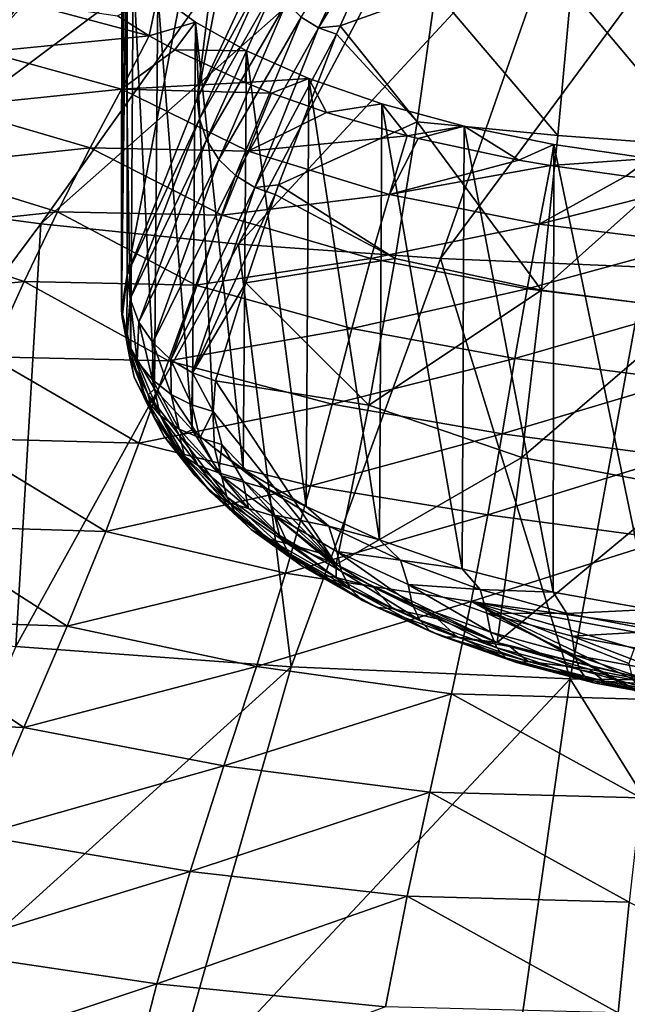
# Model space of a CAD drawing. Header units: metres. Extents: x -106 to 264, y -111 to 81.
# Tile 369 of 549: x 192 to 198, y 12 to 21. Entities that reach past the tile are written whole.
import ezdxf

# ---------------------------------------------------------------- set-up
doc = ezdxf.new("R2010")
doc.units = ezdxf.units.M
doc.layers.add('solid_20422013', color=7, linetype='CONTINUOUS')

msp = doc.modelspace()

# ---------------------------------------------------------------- linework, layer by layer
at = {"layer": 'solid_20422013'}
for points in [[(194.413651, 25.306219, 130.608932), (193.15213, 18.757366, 139.19632), (193.15213, 22.602554, 140.461136)], [(193.815292, 20.421921, 134.097275), (193.15213, 18.757366, 139.19632), (194.413651, 25.306219, 130.608932)], [(193.815292, 20.421921, 134.097275), (194.413651, 25.306219, 130.608932), (194.410599, 23.492544, 130.038406)], [(194.444473, 21.781708, 129.187225), (193.815292, 20.421921, 134.097275), (194.410599, 23.492544, 130.038406)], [(192.350571, 23.034412, 220.822021), (191.220001, 23.273407, 220.158188), (187.107803, 20.117807, 225.999298)], [(192.350571, 23.034412, 220.822021), (187.107803, 20.117807, 225.999298), (188.776306, 19.775019, 226.951431)], [(193.537445, 22.829126, 221.392227), (192.350571, 23.034412, 220.822021), (188.776306, 19.775019, 226.951431)], [(193.537445, 22.829126, 221.392227), (188.776306, 19.775019, 226.951431), (190.523727, 19.480785, 227.768692)], [(194.771912, 22.659065, 221.864594), (193.537445, 22.829126, 221.392227), (190.523727, 19.480785, 227.768692)], [(194.771912, 22.659065, 221.864594), (190.523727, 19.480785, 227.768692), (192.337769, 19.237175, 228.445358)], [(196.044876, 22.525478, 222.235641), (194.771912, 22.659065, 221.864594), (192.337769, 19.237175, 228.445358)], [(193.15213, 22.602554, 140.461136), (193.15213, 18.757366, 139.19632), (193.101044, 18.4198, 140.103088)], [(193.101624, 22.417938, 141.133881), (193.15213, 22.602554, 140.461136), (193.101044, 18.4198, 140.103088)], [(196.044876, 22.525478, 222.235641), (192.337769, 19.237175, 228.445358), (194.205688, 19.0459, 228.976639)], [(197.346954, 22.42935, 222.502655), (196.044876, 22.525478, 222.235641), (194.205688, 19.0459, 228.976639)], [(193.121826, 22.232924, 141.808075), (193.101624, 22.417938, 141.133881), (193.101044, 18.4198, 140.103088)], [(197.346954, 22.42935, 222.502655), (194.205688, 19.0459, 228.976639), (196.114334, 18.908306, 229.35881)], [(194.961044, 21.090193, 128.784073), (194.799179, 21.191084, 128.792374), (195.575195, 22.403002, 123.614967)], [(194.961044, 21.090193, 128.784073), (195.575195, 22.403002, 123.614967), (195.730606, 22.349518, 123.620186)], [(198.668579, 22.371389, 222.663651), (197.346954, 22.42935, 222.502655), (196.114334, 18.908306, 229.35881)], [(198.668579, 22.371389, 222.663651), (196.114334, 18.908306, 229.35881), (198.050308, 18.825361, 229.589203)], [(195.165222, 21.109436, 128.492798), (194.961044, 21.090193, 128.784073), (195.730606, 22.349518, 123.620186)], [(196.066254, 21.434416, 126.726891), (195.165222, 21.109436, 128.492798), (195.730606, 22.349518, 123.620186)], [(193.121826, 22.232924, 141.808075), (193.101044, 18.4198, 140.103088), (193.186737, 18.058517, 141.005829)], [(193.121826, 22.232924, 141.808075), (193.186737, 18.058517, 141.005829), (193.210464, 21.659298, 142.33667)], [(194.496307, 21.670671, 128.882019), (193.815292, 20.421921, 134.097275), (194.444473, 21.781708, 129.187225)], [(193.186737, 18.058517, 141.005829), (193.410782, 17.675386, 141.887085), (193.210464, 21.659298, 142.33667)], [(193.442551, 21.406404, 143.219131), (193.210464, 21.659298, 142.33667), (193.410782, 17.675386, 141.887085)], [(193.835999, 20.228722, 134.041824), (193.815292, 20.421921, 134.097275), (194.496307, 21.670671, 128.882019)], [(193.835999, 20.228722, 134.041824), (194.496307, 21.670671, 128.882019), (194.557175, 21.493084, 128.843307)], [(192.145157, 21.339752, 144.705093), (191.822327, 20.86442, 146.7677), (190.818802, 21.551699, 145.180923)], [(193.904404, 20.030479, 133.989807), (193.835999, 20.228722, 134.041824), (194.557175, 21.493084, 128.843307)], [(193.904404, 20.030479, 133.989807), (194.557175, 21.493084, 128.843307), (194.660416, 21.328583, 128.812485)], [(195.892853, 20.202665, 130.962936), (195.165222, 21.109436, 128.492798), (196.066254, 21.434416, 126.726891)], [(195.892853, 20.202665, 130.962936), (196.066254, 21.434416, 126.726891), (197.223099, 20.071564, 130.74617)], [(196.066254, 21.434416, 126.726891), (197.350082, 21.453524, 125.954178), (197.223099, 20.071564, 130.74617)], [(197.223099, 20.071564, 130.74617), (197.350082, 21.453524, 125.954178), (198.591614, 19.970163, 130.687546)], [(197.350082, 21.453524, 125.954178), (198.657623, 21.425463, 125.630348), (198.591614, 19.970163, 130.687546)], [(193.36145, 21.015162, 144.952759), (191.822327, 20.86442, 146.7677), (192.145157, 21.339752, 144.705093)], [(193.062683, 21.202719, 144.432892), (193.36145, 21.015162, 144.952759), (192.145157, 21.339752, 144.705093)], [(193.442551, 21.406404, 143.219131), (193.36145, 21.015162, 144.952759), (193.062683, 21.202719, 144.432892)], [(193.800293, 21.143993, 144.061066), (193.36145, 21.015162, 144.952759), (193.442551, 21.406404, 143.219131)], [(193.442551, 21.406404, 143.219131), (193.410782, 17.675386, 141.887085), (193.76889, 17.289351, 142.724564)], [(193.800293, 21.143993, 144.061066), (193.442551, 21.406404, 143.219131), (193.76889, 17.289351, 142.724564)], [(194.020569, 19.846588, 133.947189), (193.904404, 20.030479, 133.989807), (194.660416, 21.328583, 128.812485)], [(194.020569, 19.846588, 133.947189), (194.660416, 21.328583, 128.812485), (194.799179, 21.191084, 128.792374)], [(193.800293, 21.143993, 144.061066), (193.602509, 20.88249, 145.306076), (193.36145, 21.015162, 144.952759)], [(194.279724, 20.874092, 144.845764), (193.602509, 20.88249, 145.306076), (193.800293, 21.143993, 144.061066)], [(193.800293, 21.143993, 144.061066), (193.76889, 17.289351, 142.724564), (193.977234, 17.114634, 143.091629)], [(193.800293, 21.143993, 144.061066), (193.977234, 17.114634, 143.091629), (194.249756, 16.915442, 143.49646)], [(194.279724, 20.874092, 144.845764), (193.800293, 21.143993, 144.061066), (194.249756, 16.915442, 143.49646)], [(194.176773, 19.692562, 133.917801), (194.020569, 19.846588, 133.947189), (194.799179, 21.191084, 128.792374)], [(194.176773, 19.692562, 133.917801), (194.799179, 21.191084, 128.792374), (194.961044, 21.090193, 128.784073)], [(194.359055, 19.579157, 133.903366), (194.176773, 19.692562, 133.917801), (194.961044, 21.090193, 128.784073)], [(194.359055, 19.579157, 133.903366), (194.961044, 21.090193, 128.784073), (195.132797, 21.031235, 128.778976)], [(195.165222, 21.109436, 128.492798), (195.132797, 21.031235, 128.778976), (194.961044, 21.090193, 128.784073)], [(195.892853, 20.202665, 130.962936), (195.132797, 21.031235, 128.778976), (195.165222, 21.109436, 128.492798)], [(193.36145, 21.015162, 144.952759), (193.098862, 20.510263, 147.119064), (191.822327, 20.86442, 146.7677)], [(193.602509, 20.88249, 145.306076), (193.098862, 20.510263, 147.119064), (193.36145, 21.015162, 144.952759)], [(194.359055, 19.579157, 133.903366), (195.132797, 21.031235, 128.778976), (194.584366, 19.604765, 133.607483)], [(195.892853, 20.202665, 130.962936), (194.584366, 19.604765, 133.607483), (195.132797, 21.031235, 128.778976)], [(193.098862, 20.510263, 147.119064), (191.478516, 20.343908, 148.839767), (191.822327, 20.86442, 146.7677)], [(194.267578, 20.573105, 146.095932), (193.098862, 20.510263, 147.119064), (193.602509, 20.88249, 145.306076)], [(194.279724, 20.874092, 144.845764), (194.267578, 20.573105, 146.095932), (193.602509, 20.88249, 145.306076)], [(194.279724, 20.874092, 144.845764), (194.249756, 16.915442, 143.49646), (194.843613, 16.56435, 144.192825)], [(194.871277, 20.612459, 145.556946), (194.267578, 20.573105, 146.095932), (194.279724, 20.874092, 144.845764)], [(194.871277, 20.612459, 145.556946), (194.279724, 20.874092, 144.845764), (194.843613, 16.56435, 144.192825)], [(194.871277, 20.612459, 145.556946), (194.518585, 20.473305, 146.341736), (194.267578, 20.573105, 146.095932)], [(194.871277, 20.612459, 145.556946), (195.037643, 20.290789, 146.780518), (194.518585, 20.473305, 146.341736)], [(194.871277, 20.612459, 145.556946), (194.843613, 16.56435, 144.192825), (195.537552, 16.248201, 144.802368)], [(195.560944, 20.371603, 146.179474), (195.037643, 20.290789, 146.780518), (194.871277, 20.612459, 145.556946)], [(195.560944, 20.371603, 146.179474), (194.871277, 20.612459, 145.556946), (195.537552, 16.248201, 144.802368)], [(193.098862, 20.510263, 147.119064), (192.803528, 19.956608, 149.305313), (191.478516, 20.343908, 148.839767)], [(194.295639, 19.923645, 148.586594), (192.803528, 19.956608, 149.305313), (193.098862, 20.510263, 147.119064)], [(194.267578, 20.573105, 146.095932), (194.518585, 20.473305, 146.341736), (193.098862, 20.510263, 147.119064)], [(194.518585, 20.473305, 146.341736), (194.295639, 19.923645, 148.586594), (193.098862, 20.510263, 147.119064)], [(193.15213, 18.757366, 139.19632), (193.815292, 20.421921, 134.097275), (193.835999, 20.228722, 134.041824)], [(195.037643, 20.290789, 146.780518), (194.295639, 19.923645, 148.586594), (194.518585, 20.473305, 146.341736)], [(192.803528, 19.956608, 149.305313), (191.119431, 19.776535, 150.926331), (191.478516, 20.343908, 148.839767)], [(195.560944, 20.371603, 146.179474), (195.798737, 20.070181, 147.295944), (195.037643, 20.290789, 146.780518)], [(195.560944, 20.371603, 146.179474), (195.537552, 16.248201, 144.802368), (196.319656, 15.974734, 145.316437)], [(196.337204, 20.159573, 146.704575), (195.798737, 20.070181, 147.295944), (195.560944, 20.371603, 146.179474)], [(196.337204, 20.159573, 146.704575), (195.560944, 20.371603, 146.179474), (196.319656, 15.974734, 145.316437)], [(193.180603, 18.5285, 139.118042), (193.15213, 18.757366, 139.19632), (193.835999, 20.228722, 134.041824)], [(193.180603, 18.5285, 139.118042), (193.835999, 20.228722, 134.041824), (193.904404, 20.030479, 133.989807)], [(195.798737, 20.070181, 147.295944), (194.295639, 19.923645, 148.586594), (195.037643, 20.290789, 146.780518)], [(195.685181, 18.907434, 134.960403), (194.584366, 19.604765, 133.607483), (195.892853, 20.202665, 130.962936)], [(195.685181, 18.907434, 134.960403), (195.892853, 20.202665, 130.962936), (197.069611, 18.608656, 135.243607)], [(196.337204, 20.159573, 146.704575), (195.90419, 20.04343, 147.357498), (195.798737, 20.070181, 147.295944)], [(195.892853, 20.202665, 130.962936), (197.223099, 20.071564, 130.74617), (197.069611, 18.608656, 135.243607)], [(196.337204, 20.159573, 146.704575), (196.853104, 19.839863, 147.819168), (195.90419, 20.04343, 147.357498)], [(196.337204, 20.159573, 146.704575), (196.319656, 15.974734, 145.316437), (197.179504, 15.752847, 145.728409)], [(197.186783, 19.985775, 147.124191), (196.853104, 19.839863, 147.819168), (196.337204, 20.159573, 146.704575)], [(197.186783, 19.985775, 147.124191), (196.337204, 20.159573, 146.704575), (197.179504, 15.752847, 145.728409)], [(193.264587, 18.30698, 139.048401), (193.180603, 18.5285, 139.118042), (193.904404, 20.030479, 133.989807)], [(193.264587, 18.30698, 139.048401), (193.904404, 20.030479, 133.989807), (194.020569, 19.846588, 133.947189)], [(195.798737, 20.070181, 147.295944), (195.631485, 19.515207, 149.498123), (194.295639, 19.923645, 148.586594)], [(195.90419, 20.04343, 147.357498), (195.631485, 19.515207, 149.498123), (195.798737, 20.070181, 147.295944)], [(196.853104, 19.839863, 147.819168), (195.631485, 19.515207, 149.498123), (195.90419, 20.04343, 147.357498)], [(197.069611, 18.608656, 135.243607), (197.223099, 20.071564, 130.74617), (198.591614, 19.970163, 130.687546)], [(192.803528, 19.956608, 149.305313), (192.496048, 19.351349, 151.50853), (191.119431, 19.776535, 150.926331)], [(194.051437, 19.318829, 150.859192), (192.496048, 19.351349, 151.50853), (192.803528, 19.956608, 149.305313)], [(194.295639, 19.923645, 148.586594), (194.051437, 19.318829, 150.859192), (192.803528, 19.956608, 149.305313)], [(197.186783, 19.985775, 147.124191), (197.152893, 19.788265, 147.934616), (196.853104, 19.839863, 147.819168)], [(197.069611, 18.608656, 135.243607), (198.591614, 19.970163, 130.687546), (198.512085, 18.423794, 135.424942)], [(198.09256, 19.855846, 147.429535), (197.152893, 19.788265, 147.934616), (197.186783, 19.985775, 147.124191)], [(197.186783, 19.985775, 147.124191), (197.179504, 15.752847, 145.728409), (198.094421, 15.589259, 146.026672)], [(198.09256, 19.855846, 147.429535), (197.186783, 19.985775, 147.124191), (198.094421, 15.589259, 146.026672)], [(193.39505, 18.113251, 138.993713), (193.264587, 18.30698, 139.048401), (194.020569, 19.846588, 133.947189)], [(193.39505, 18.113251, 138.993713), (194.020569, 19.846588, 133.947189), (194.176773, 19.692562, 133.917801)], [(195.631485, 19.515207, 149.498123), (194.051437, 19.318829, 150.859192), (194.295639, 19.923645, 148.586594)], [(196.853104, 19.839863, 147.819168), (197.152893, 19.788265, 147.934616), (195.631485, 19.515207, 149.498123)], [(198.09256, 19.855846, 147.429535), (197.865524, 19.688107, 148.157059), (197.152893, 19.788265, 147.934616)], [(198.09256, 19.855846, 147.429535), (198.559647, 19.61968, 148.307358), (197.865524, 19.688107, 148.157059)], [(192.496048, 19.351349, 151.50853), (190.750702, 19.16062, 153.032501), (191.119431, 19.776535, 150.926331)], [(197.152893, 19.788265, 147.934616), (197.045471, 19.232328, 150.099228), (195.631485, 19.515207, 149.498123)], [(197.865524, 19.688107, 148.157059), (197.045471, 19.232328, 150.099228), (197.152893, 19.788265, 147.934616)], [(193.565353, 17.951878, 138.954849), (193.39505, 18.113251, 138.993713), (194.176773, 19.692562, 133.917801)], [(193.565353, 17.951878, 138.954849), (194.176773, 19.692562, 133.917801), (194.359055, 19.579157, 133.903366)], [(197.865524, 19.688107, 148.157059), (198.559647, 19.61968, 148.307358), (197.045471, 19.232328, 150.099228)], [(193.770096, 17.828121, 138.933121), (193.565353, 17.951878, 138.954849), (194.359055, 19.579157, 133.903366)], [(193.770096, 17.828121, 138.933121), (194.359055, 19.579157, 133.903366), (194.552338, 19.512785, 133.894592)], [(194.552338, 19.512785, 133.894592), (194.359055, 19.579157, 133.903366), (194.584366, 19.604765, 133.607483)], [(195.685181, 18.907434, 134.960403), (194.552338, 19.512785, 133.894592), (194.584366, 19.604765, 133.607483)], [(197.045471, 19.232328, 150.099228), (198.559647, 19.61968, 148.307358), (198.50798, 19.053015, 150.489014)], [(192.337769, 19.237175, 228.445358), (190.523727, 19.480785, 227.768692), (189.560303, 15.507747, 234.71814)], [(193.770096, 17.828121, 138.933121), (194.552338, 19.512785, 133.894592), (194.274841, 18.678043, 136.384644)], [(195.631485, 19.515207, 149.498123), (195.455673, 18.907507, 151.723602), (194.051437, 19.318829, 150.859192)], [(195.685181, 18.907434, 134.960403), (194.274841, 18.678043, 136.384644), (194.552338, 19.512785, 133.894592)], [(197.045471, 19.232328, 150.099228), (195.455673, 18.907507, 151.723602), (195.631485, 19.515207, 149.498123)], [(192.496048, 19.351349, 151.50853), (192.181519, 18.69256, 153.734009), (190.750702, 19.16062, 153.032501)], [(193.800949, 18.658136, 153.153168), (192.181519, 18.69256, 153.734009), (192.496048, 19.351349, 151.50853)], [(194.051437, 19.318829, 150.859192), (193.800949, 18.658136, 153.153168), (192.496048, 19.351349, 151.50853)], [(195.455673, 18.907507, 151.723602), (193.800949, 18.658136, 153.153168), (194.051437, 19.318829, 150.859192)], [(192.337769, 19.237175, 228.445358), (189.560303, 15.507747, 234.71814), (192.101944, 15.240468, 235.460526)], [(194.205688, 19.0459, 228.976639), (192.337769, 19.237175, 228.445358), (192.101944, 15.240468, 235.460526)], [(197.045471, 19.232328, 150.099228), (196.932541, 18.623243, 152.294861), (195.455673, 18.907507, 151.723602)], [(197.045471, 19.232328, 150.099228), (198.50798, 19.053015, 150.489014), (196.932541, 18.623243, 152.294861)], [(192.181519, 18.69256, 153.734009), (190.371506, 18.494719, 155.163239), (190.750702, 19.16062, 153.032501)], [(194.205688, 19.0459, 228.976639), (192.101944, 15.240468, 235.460526), (194.701965, 15.048131, 235.994766)], [(196.114334, 18.908306, 229.35881), (194.205688, 19.0459, 228.976639), (194.701965, 15.048131, 235.994766)], [(196.932541, 18.623243, 152.294861), (198.50798, 19.053015, 150.489014), (198.452454, 18.432213, 152.703094)], [(195.455673, 18.907507, 151.723602), (195.276871, 18.246479, 153.970566), (193.800949, 18.658136, 153.153168)], [(195.436325, 17.522314, 138.796158), (194.274841, 18.678043, 136.384644), (195.685181, 18.907434, 134.960403)], [(196.114334, 18.908306, 229.35881), (194.701965, 15.048131, 235.994766), (197.341156, 14.932157, 236.316895)], [(196.932541, 18.623243, 152.294861), (195.276871, 18.246479, 153.970566), (195.455673, 18.907507, 151.723602)], [(195.436325, 17.522314, 138.796158), (195.685181, 18.907434, 134.960403), (197.069611, 18.608656, 135.243607)], [(198.050308, 18.825361, 229.589203), (196.114334, 18.908306, 229.35881), (197.341156, 14.932157, 236.316895)], [(198.050308, 18.825361, 229.589203), (197.341156, 14.932157, 236.316895), (200, 14.893403, 236.424545)], [(193.105042, 18.35108, 140.003128), (193.101044, 18.4198, 140.103088), (193.15213, 18.757366, 139.19632)], [(193.105042, 18.35108, 140.003128), (193.15213, 18.757366, 139.19632), (193.151962, 18.139425, 139.918121)], [(193.151962, 18.139425, 139.918121), (193.15213, 18.757366, 139.19632), (193.180603, 18.5285, 139.118042)], [(192.181519, 18.69256, 153.734009), (191.854675, 17.97884, 155.986908), (190.371506, 18.494719, 155.163239)], [(193.543213, 17.939846, 155.473694), (191.854675, 17.97884, 155.986908), (192.181519, 18.69256, 153.734009)], [(193.800949, 18.658136, 153.153168), (193.543213, 17.939846, 155.473694), (192.181519, 18.69256, 153.734009)], [(195.276871, 18.246479, 153.970566), (193.543213, 17.939846, 155.473694), (193.800949, 18.658136, 153.153168)], [(193.9897, 17.751879, 138.929886), (193.770096, 17.828121, 138.933121), (194.274841, 18.678043, 136.384644)], [(195.436325, 17.522314, 138.796158), (193.9897, 17.751879, 138.929886), (194.274841, 18.678043, 136.384644)], [(196.932541, 18.623243, 152.294861), (196.818146, 17.962542, 154.511765), (195.276871, 18.246479, 153.970566)], [(195.436325, 17.522314, 138.796158), (197.069611, 18.608656, 135.243607), (196.883118, 17.026667, 139.554306)], [(196.932541, 18.623243, 152.294861), (198.452454, 18.432213, 152.703094), (196.818146, 17.962542, 154.511765)], [(196.883118, 17.026667, 139.554306), (197.069611, 18.608656, 135.243607), (198.512085, 18.423794, 135.424942)], [(193.151962, 18.139425, 139.918121), (193.180603, 18.5285, 139.118042), (193.249619, 17.937996, 139.835617)], [(193.249619, 17.937996, 139.835617), (193.180603, 18.5285, 139.118042), (193.264587, 18.30698, 139.048401)], [(193.171524, 17.996536, 140.825211), (193.186737, 18.058517, 141.005829), (193.101044, 18.4198, 140.103088)], [(193.171524, 17.996536, 140.825211), (193.101044, 18.4198, 140.103088), (193.105042, 18.35108, 140.003128)], [(193.105042, 18.35108, 140.003128), (193.151962, 18.139425, 139.918121), (193.220566, 17.787601, 140.726471)], [(193.171524, 17.996536, 140.825211), (193.105042, 18.35108, 140.003128), (193.220566, 17.787601, 140.726471)], [(196.818146, 17.962542, 154.511765), (198.452454, 18.432213, 152.703094), (198.396194, 17.75915, 154.93898)], [(196.883118, 17.026667, 139.554306), (198.512085, 18.423794, 135.424942), (198.415222, 16.741348, 139.967499)], [(193.249619, 17.937996, 139.835617), (193.264587, 18.30698, 139.048401), (193.3927, 17.761948, 139.761749)], [(193.3927, 17.761948, 139.761749), (193.264587, 18.30698, 139.048401), (193.39505, 18.113251, 138.993713)], [(195.276871, 18.246479, 153.970566), (195.090424, 17.530937, 156.243317), (193.543213, 17.939846, 155.473694)], [(196.818146, 17.962542, 154.511765), (195.090424, 17.530937, 156.243317), (195.276871, 18.246479, 153.970566)], [(193.151962, 18.139425, 139.918121), (193.249619, 17.937996, 139.835617), (193.320358, 17.591999, 140.624695)], [(193.220566, 17.787601, 140.726471), (193.151962, 18.139425, 139.918121), (193.320358, 17.591999, 140.624695)], [(193.3927, 17.761948, 139.761749), (193.39505, 18.113251, 138.993713), (193.569504, 17.622847, 139.701431)], [(193.569504, 17.622847, 139.701431), (193.39505, 18.113251, 138.993713), (193.565353, 17.951878, 138.954849)], [(193.26474, 17.163082, 157.82579), (191.500351, 17.209288, 158.272202), (191.854675, 17.97884, 155.986908)], [(193.543213, 17.939846, 155.473694), (193.26474, 17.163082, 157.82579), (191.854675, 17.97884, 155.986908)], [(193.353546, 17.620886, 141.619537), (193.186737, 18.058517, 141.005829), (193.171524, 17.996536, 140.825211)], [(193.171524, 17.996536, 140.825211), (193.220566, 17.787601, 140.726471), (193.403809, 17.415268, 141.507462)], [(193.353546, 17.620886, 141.619537), (193.171524, 17.996536, 140.825211), (193.403809, 17.415268, 141.507462)], [(193.353546, 17.620886, 141.619537), (193.410782, 17.675386, 141.887085), (193.186737, 18.058517, 141.005829)], [(193.249619, 17.937996, 139.835617), (193.3927, 17.761948, 139.761749), (193.465439, 17.424568, 140.527237)], [(193.320358, 17.591999, 140.624695), (193.249619, 17.937996, 139.835617), (193.465439, 17.424568, 140.527237)], [(195.090424, 17.530937, 156.243317), (193.26474, 17.163082, 157.82579), (193.543213, 17.939846, 155.473694)], [(193.764847, 17.526293, 139.657364), (193.565353, 17.951878, 138.954849), (193.770096, 17.828121, 138.933121)], [(193.569504, 17.622847, 139.701431), (193.565353, 17.951878, 138.954849), (193.764847, 17.526293, 139.657364)], [(196.818146, 17.962542, 154.511765), (196.697235, 17.249403, 156.753708), (195.090424, 17.530937, 156.243317)], [(196.818146, 17.962542, 154.511765), (198.396194, 17.75915, 154.93898), (196.697235, 17.249403, 156.753708)], [(193.220566, 17.787601, 140.726471), (193.320358, 17.591999, 140.624695), (193.503952, 17.226406, 141.386978)], [(193.403809, 17.415268, 141.507462), (193.220566, 17.787601, 140.726471), (193.503952, 17.226406, 141.386978)], [(193.764847, 17.526293, 139.657364), (193.770096, 17.828121, 138.933121), (193.965744, 17.46242, 139.651108)], [(193.965744, 17.46242, 139.651108), (193.770096, 17.828121, 138.933121), (193.9897, 17.751879, 138.929886)], [(193.3927, 17.761948, 139.761749), (193.569504, 17.622847, 139.701431), (193.643982, 17.296171, 140.440811)], [(193.465439, 17.424568, 140.527237), (193.3927, 17.761948, 139.761749), (193.643982, 17.296171, 140.440811)], [(193.965744, 17.46242, 139.651108), (193.9897, 17.751879, 138.929886), (195.129196, 16.013865, 142.550537)], [(195.129196, 16.013865, 142.550537), (193.9897, 17.751879, 138.929886), (195.436325, 17.522314, 138.796158)], [(196.697235, 17.249403, 156.753708), (198.396194, 17.75915, 154.93898), (198.335831, 17.033199, 157.200363)], [(193.647034, 17.235664, 142.374374), (193.410782, 17.675386, 141.887085), (193.353546, 17.620886, 141.619537)], [(193.353546, 17.620886, 141.619537), (193.403809, 17.415268, 141.507462), (193.697495, 17.033785, 142.249542)], [(193.647034, 17.235664, 142.374374), (193.353546, 17.620886, 141.619537), (193.697495, 17.033785, 142.249542)], [(193.647034, 17.235664, 142.374374), (193.76889, 17.289351, 142.724564), (193.410782, 17.675386, 141.887085)], [(193.569504, 17.622847, 139.701431), (193.764847, 17.526293, 139.657364), (193.840683, 17.211481, 140.370117)], [(193.643982, 17.296171, 140.440811), (193.569504, 17.622847, 139.701431), (193.840683, 17.211481, 140.370117)], [(195.090424, 17.530937, 156.243317), (194.885117, 16.760298, 158.546112), (193.26474, 17.163082, 157.82579)], [(193.320358, 17.591999, 140.624695), (193.465439, 17.424568, 140.527237), (193.648483, 17.068773, 141.266617)], [(193.503952, 17.226406, 141.386978), (193.320358, 17.591999, 140.624695), (193.648483, 17.068773, 141.266617)], [(193.840683, 17.211481, 140.370117), (193.764847, 17.526293, 139.657364), (193.965744, 17.46242, 139.651108)], [(196.697235, 17.249403, 156.753708), (194.885117, 16.760298, 158.546112), (195.090424, 17.530937, 156.243317)], [(195.129196, 16.013865, 142.550537), (195.436325, 17.522314, 138.796158), (196.883118, 17.026667, 139.554306)], [(193.403809, 17.415268, 141.507462), (193.503952, 17.226406, 141.386978), (193.796097, 16.852272, 142.111191)], [(193.697495, 17.033785, 142.249542), (193.403809, 17.415268, 141.507462), (193.796097, 16.852272, 142.111191)], [(193.465439, 17.424568, 140.527237), (193.643982, 17.296171, 140.440811), (193.825592, 16.952425, 141.154892)], [(193.648483, 17.068773, 141.266617), (193.465439, 17.424568, 140.527237), (193.825592, 16.952425, 141.154892)], [(193.840683, 17.211481, 140.370117), (193.965744, 17.46242, 139.651108), (194.047913, 17.150919, 140.356384)], [(194.047913, 17.150919, 140.356384), (193.965744, 17.46242, 139.651108), (195.129196, 16.013865, 142.550537)], [(193.643982, 17.296171, 140.440811), (193.840683, 17.211481, 140.370117), (194.020218, 16.88101, 141.058395)], [(193.825592, 16.952425, 141.154892), (193.643982, 17.296171, 140.440811), (194.020218, 16.88101, 141.058395)], [(194.046417, 16.852535, 143.079773), (193.76889, 17.289351, 142.724564), (193.647034, 17.235664, 142.374374)], [(193.647034, 17.235664, 142.374374), (193.697495, 17.033785, 142.249542), (194.095932, 16.654644, 142.942902)], [(194.046417, 16.852535, 143.079773), (193.647034, 17.235664, 142.374374), (194.095932, 16.654644, 142.942902)], [(194.046417, 16.852535, 143.079773), (193.977234, 17.114634, 143.091629), (193.76889, 17.289351, 142.724564)], [(196.697235, 17.249403, 156.753708), (196.561935, 16.4834, 159.024445), (194.885117, 16.760298, 158.546112)], [(196.697235, 17.249403, 156.753708), (198.335831, 17.033199, 157.200363), (196.561935, 16.4834, 159.024445)], [(192.950516, 16.327068, 160.214432), (191.103043, 16.383017, 160.594864), (191.500351, 17.209288, 158.272202)], [(193.26474, 17.163082, 157.82579), (192.950516, 16.327068, 160.214432), (191.500351, 17.209288, 158.272202)], [(194.885117, 16.760298, 158.546112), (192.950516, 16.327068, 160.214432), (193.26474, 17.163082, 157.82579)], [(193.503952, 17.226406, 141.386978), (193.648483, 17.068773, 141.266617), (193.937393, 16.705191, 141.968994)], [(193.796097, 16.852272, 142.111191), (193.503952, 17.226406, 141.386978), (193.937393, 16.705191, 141.968994)], [(194.020218, 16.88101, 141.058395), (193.840683, 17.211481, 140.370117), (194.047913, 17.150919, 140.356384)], [(194.020218, 16.88101, 141.058395), (194.047913, 17.150919, 140.356384), (194.246246, 16.813684, 141.057312)], [(194.246246, 16.813684, 141.057312), (194.047913, 17.150919, 140.356384), (195.129196, 16.013865, 142.550537)], [(193.648483, 17.068773, 141.266617), (193.825592, 16.952425, 141.154892), (194.109879, 16.601742, 141.83313)], [(193.937393, 16.705191, 141.968994), (193.648483, 17.068773, 141.266617), (194.109879, 16.601742, 141.83313)], [(194.470169, 16.734444, 143.765213), (194.249756, 16.915442, 143.49646), (193.977234, 17.114634, 143.091629)], [(194.470169, 16.734444, 143.765213), (193.977234, 17.114634, 143.091629), (194.046417, 16.852535, 143.079773)], [(193.697495, 17.033785, 142.249542), (193.796097, 16.852272, 142.111191), (194.191025, 16.480785, 142.787735)], [(194.095932, 16.654644, 142.942902), (193.697495, 17.033785, 142.249542), (194.191025, 16.480785, 142.787735)], [(193.825592, 16.952425, 141.154892), (194.020218, 16.88101, 141.058395), (194.298904, 16.544472, 141.712051)], [(194.109879, 16.601742, 141.83313), (193.825592, 16.952425, 141.154892), (194.298904, 16.544472, 141.712051)], [(195.129196, 16.013865, 142.550537), (196.883118, 17.026667, 139.554306), (196.651047, 15.278473, 143.784393)], [(196.561935, 16.4834, 159.024445), (198.335831, 17.033199, 157.200363), (198.266998, 16.254005, 159.49086)], [(196.651047, 15.278473, 143.784393), (196.883118, 17.026667, 139.554306), (198.415222, 16.741348, 139.967499)], [(194.298904, 16.544472, 141.712051), (194.020218, 16.88101, 141.058395), (194.246246, 16.813684, 141.057312)], [(194.470169, 16.734444, 143.765213), (194.843613, 16.56435, 144.192825), (194.249756, 16.915442, 143.49646)], [(193.796097, 16.852272, 142.111191), (193.937393, 16.705191, 141.968994), (194.32637, 16.344603, 142.624985)], [(194.191025, 16.480785, 142.787735), (193.796097, 16.852272, 142.111191), (194.32637, 16.344603, 142.624985)], [(194.046417, 16.852535, 143.079773), (194.095932, 16.654644, 142.942902), (194.592346, 16.288948, 143.578979)], [(194.544968, 16.482763, 143.727036), (194.046417, 16.852535, 143.079773), (194.592346, 16.288948, 143.578979)], [(194.470169, 16.734444, 143.765213), (194.046417, 16.852535, 143.079773), (194.544968, 16.482763, 143.727036)], [(194.553711, 16.467257, 141.72908), (194.246246, 16.813684, 141.057312), (195.129196, 16.013865, 142.550537)], [(194.298904, 16.544472, 141.712051), (194.246246, 16.813684, 141.057312), (194.553711, 16.467257, 141.72908)], [(194.885117, 16.760298, 158.546112), (194.649536, 15.934001, 160.883179), (192.950516, 16.327068, 160.214432)], [(193.937393, 16.705191, 141.968994), (194.109879, 16.601742, 141.83313), (194.490982, 16.254406, 142.466431)], [(194.32637, 16.344603, 142.624985), (193.937393, 16.705191, 141.968994), (194.490982, 16.254406, 142.466431)], [(195.059692, 16.378319, 144.371353), (194.843613, 16.56435, 144.192825), (194.470169, 16.734444, 143.765213)], [(195.059692, 16.378319, 144.371353), (194.470169, 16.734444, 143.765213), (194.544968, 16.482763, 143.727036)], [(196.561935, 16.4834, 159.024445), (194.649536, 15.934001, 160.883179), (194.885117, 16.760298, 158.546112)], [(196.651047, 15.278473, 143.784393), (198.415222, 16.741348, 139.967499), (198.29425, 14.870348, 144.430344)], [(194.095932, 16.654644, 142.942902), (194.191025, 16.480785, 142.787735), (194.681854, 16.122768, 143.408203)], [(194.592346, 16.288948, 143.578979), (194.095932, 16.654644, 142.942902), (194.681854, 16.122768, 143.408203)], [(194.109879, 16.601742, 141.83313), (194.298904, 16.544472, 141.712051), (194.670944, 16.211624, 142.32225)], [(194.490982, 16.254406, 142.466431), (194.109879, 16.601742, 141.83313), (194.670944, 16.211624, 142.32225)], [(194.670944, 16.211624, 142.32225), (194.298904, 16.544472, 141.712051), (194.553711, 16.467257, 141.72908)], [(196.561935, 16.4834, 159.024445), (196.404373, 15.664106, 161.327728), (194.649536, 15.934001, 160.883179)], [(195.059692, 16.378319, 144.371353), (195.537552, 16.248201, 144.802368), (194.843613, 16.56435, 144.192825)], [(196.561935, 16.4834, 159.024445), (198.266998, 16.254005, 159.49086), (196.404373, 15.664106, 161.327728)], [(194.191025, 16.480785, 142.787735), (194.32637, 16.344603, 142.624985), (194.808502, 15.997437, 143.226395)], [(194.681854, 16.122768, 143.408203), (194.191025, 16.480785, 142.787735), (194.808502, 15.997437, 143.226395)], [(194.544968, 16.482763, 143.727036), (194.592346, 16.288948, 143.578979), (195.17894, 15.947167, 144.149963)], [(195.134995, 16.13698, 144.308212), (194.544968, 16.482763, 143.727036), (195.17894, 15.947167, 144.149963)], [(195.059692, 16.378319, 144.371353), (194.544968, 16.482763, 143.727036), (195.134995, 16.13698, 144.308212)], [(194.96698, 16.126137, 142.352203), (194.553711, 16.467257, 141.72908), (195.129196, 16.013865, 142.550537)], [(194.670944, 16.211624, 142.32225), (194.553711, 16.467257, 141.72908), (194.96698, 16.126137, 142.352203)], [(192.586319, 15.431004, 162.644669), (190.649475, 15.499067, 162.960114), (191.103043, 16.383017, 160.594864)], [(192.950516, 16.327068, 160.214432), (192.586319, 15.431004, 162.644669), (191.103043, 16.383017, 160.594864)], [(194.649536, 15.934001, 160.883179), (192.586319, 15.431004, 162.644669), (192.950516, 16.327068, 160.214432)], [(194.32637, 16.344603, 142.624985), (194.490982, 16.254406, 142.466431), (194.962021, 15.920384, 143.046799)], [(194.808502, 15.997437, 143.226395), (194.32637, 16.344603, 142.624985), (194.962021, 15.920384, 143.046799)], [(195.736481, 16.056173, 144.901459), (195.537552, 16.248201, 144.802368), (195.059692, 16.378319, 144.371353)], [(195.736481, 16.056173, 144.901459), (195.059692, 16.378319, 144.371353), (195.134995, 16.13698, 144.308212)], [(194.490982, 16.254406, 142.466431), (194.670944, 16.211624, 142.32225), (195.12944, 15.891932, 142.88121)], [(194.962021, 15.920384, 143.046799), (194.490982, 16.254406, 142.466431), (195.12944, 15.891932, 142.88121)], [(194.592346, 16.288948, 143.578979), (194.681854, 16.122768, 143.408203), (195.260818, 15.788417, 143.964966)], [(195.17894, 15.947167, 144.149963), (194.592346, 16.288948, 143.578979), (195.260818, 15.788417, 143.964966)], [(194.670944, 16.211624, 142.32225), (194.96698, 16.126137, 142.352203), (195.129196, 16.013865, 142.550537)], [(195.12944, 15.891932, 142.88121), (194.670944, 16.211624, 142.32225), (195.129196, 16.013865, 142.550537)], [(195.736481, 16.056173, 144.901459), (196.319656, 15.974734, 145.316437), (195.537552, 16.248201, 144.802368)], [(196.404373, 15.664106, 161.327728), (198.266998, 16.254005, 159.49086), (198.175934, 15.422569, 161.811005)], [(194.681854, 16.122768, 143.408203), (194.808502, 15.997437, 143.226395), (195.376038, 15.673519, 143.765793)], [(195.260818, 15.788417, 143.964966), (194.681854, 16.122768, 143.408203), (195.376038, 15.673519, 143.765793)], [(195.134995, 16.13698, 144.308212), (195.17894, 15.947167, 144.149963), (195.846878, 15.639022, 144.64856)], [(195.807648, 15.825062, 144.815887), (195.134995, 16.13698, 144.308212), (195.846878, 15.639022, 144.64856)], [(195.736481, 16.056173, 144.901459), (195.134995, 16.13698, 144.308212), (195.807648, 15.825062, 144.815887)], [(196.489944, 15.777659, 145.347961), (196.319656, 15.974734, 145.316437), (195.736481, 16.056173, 144.901459)], [(196.489944, 15.777659, 145.347961), (195.736481, 16.056173, 144.901459), (195.807648, 15.825062, 144.815887)], [(194.649536, 15.934001, 160.883179), (194.3741, 15.051394, 163.258957), (192.586319, 15.431004, 162.644669)], [(196.404373, 15.664106, 161.327728), (194.3741, 15.051394, 163.258957), (194.649536, 15.934001, 160.883179)], [(194.808502, 15.997437, 143.226395), (194.962021, 15.920384, 143.046799), (195.515244, 15.609063, 143.567062)], [(195.376038, 15.673519, 143.765793), (194.808502, 15.997437, 143.226395), (195.515244, 15.609063, 143.567062)], [(195.47963, 15.799941, 142.920456), (195.129196, 16.013865, 142.550537), (196.651047, 15.278473, 143.784393)], [(195.12944, 15.891932, 142.88121), (195.129196, 16.013865, 142.550537), (195.47963, 15.799941, 142.920456)], [(195.17894, 15.947167, 144.149963), (195.260818, 15.788417, 143.964966), (195.919083, 15.487179, 144.450912)], [(195.846878, 15.639022, 144.64856), (195.17894, 15.947167, 144.149963), (195.919083, 15.487179, 144.450912)], [(196.489944, 15.777659, 145.347961), (197.179504, 15.752847, 145.728409), (196.319656, 15.974734, 145.316437)], [(194.962021, 15.920384, 143.046799), (195.12944, 15.891932, 142.88121), (195.666748, 15.594311, 143.381989)], [(195.515244, 15.609063, 143.567062), (194.962021, 15.920384, 143.046799), (195.666748, 15.594311, 143.381989)], [(195.666748, 15.594311, 143.381989), (195.12944, 15.891932, 142.88121), (195.47963, 15.799941, 142.920456)], [(195.260818, 15.788417, 143.964966), (195.376038, 15.673519, 143.765793), (196.020172, 15.381936, 144.236313)], [(195.919083, 15.487179, 144.450912), (195.260818, 15.788417, 143.964966), (196.020172, 15.381936, 144.236313)], [(196.085007, 15.500292, 143.422516), (195.47963, 15.799941, 142.920456), (196.651047, 15.278473, 143.784393)], [(195.666748, 15.594311, 143.381989), (195.47963, 15.799941, 142.920456), (196.085007, 15.500292, 143.422516)], [(195.807648, 15.825062, 144.815887), (195.846878, 15.639022, 144.64856), (196.586014, 15.37334, 145.067886)], [(196.552765, 15.556001, 145.243011), (195.807648, 15.825062, 144.815887), (196.586014, 15.37334, 145.067886)], [(196.489944, 15.777659, 145.347961), (195.807648, 15.825062, 144.815887), (196.552765, 15.556001, 145.243011)], [(197.307877, 15.5513, 145.703857), (197.179504, 15.752847, 145.728409), (196.489944, 15.777659, 145.347961)], [(197.307877, 15.5513, 145.703857), (196.489944, 15.777659, 145.347961), (196.552765, 15.556001, 145.243011)], [(197.307877, 15.5513, 145.703857), (198.094421, 15.589259, 146.026672), (197.179504, 15.752847, 145.728409)], [(196.404373, 15.664106, 161.327728), (196.218933, 14.790946, 163.667725), (194.3741, 15.051394, 163.258957)], [(195.376038, 15.673519, 143.765793), (195.515244, 15.609063, 143.567062), (196.141983, 15.329103, 144.020569)], [(196.020172, 15.381936, 144.236313), (195.376038, 15.673519, 143.765793), (196.141983, 15.329103, 144.020569)], [(198.102005, 14.736534, 163.645691), (196.218933, 14.790946, 163.667725), (196.404373, 15.664106, 161.327728)], [(198.069504, 15.352887, 162.006927), (196.404373, 15.664106, 161.327728), (198.175934, 15.422569, 161.811005)], [(198.040802, 14.787066, 163.516724), (198.102005, 14.736534, 163.645691), (196.404373, 15.664106, 161.327728)], [(197.927475, 14.931723, 163.142654), (198.040802, 14.787066, 163.516724), (196.404373, 15.664106, 161.327728)], [(197.893188, 15.07825, 162.756104), (197.927475, 14.931723, 163.142654), (196.404373, 15.664106, 161.327728)], [(197.943375, 15.220233, 162.373001), (197.893188, 15.07825, 162.756104), (196.404373, 15.664106, 161.327728)], [(198.069504, 15.352887, 162.006927), (197.943375, 15.220233, 162.373001), (196.404373, 15.664106, 161.327728)], [(195.515244, 15.609063, 143.567062), (195.666748, 15.594311, 143.381989), (196.274307, 15.326964, 143.818207)], [(196.141983, 15.329103, 144.020569), (195.515244, 15.609063, 143.567062), (196.274307, 15.326964, 143.818207)], [(196.274307, 15.326964, 143.818207), (195.666748, 15.594311, 143.381989), (196.085007, 15.500292, 143.422516)], [(195.846878, 15.639022, 144.64856), (195.919083, 15.487179, 144.450912), (196.646591, 15.227622, 144.85939)], [(196.586014, 15.37334, 145.067886), (195.846878, 15.639022, 144.64856), (196.646591, 15.227622, 144.85939)], [(196.552765, 15.556001, 145.243011), (196.586014, 15.37334, 145.067886), (197.38475, 15.157888, 145.401657)], [(197.358612, 15.337722, 145.58313), (196.552765, 15.556001, 145.243011), (197.38475, 15.157888, 145.401657)], [(197.307877, 15.5513, 145.703857), (196.552765, 15.556001, 145.243011), (197.358612, 15.337722, 145.58313)], [(198.176208, 15.384219, 145.963028), (198.094421, 15.589259, 146.026672), (197.307877, 15.5513, 145.703857)], [(192.176727, 14.473381, 165.12355), (190.150894, 14.555703, 165.375305), (190.649475, 15.499067, 162.960114)], [(192.586319, 15.431004, 162.644669), (192.176727, 14.473381, 165.12355), (190.649475, 15.499067, 162.960114)], [(195.919083, 15.487179, 144.450912), (196.020172, 15.381936, 144.236313), (196.731049, 15.130902, 144.631577)], [(196.646591, 15.227622, 144.85939), (195.919083, 15.487179, 144.450912), (196.731049, 15.130902, 144.631577)], [(196.274307, 15.326964, 143.818207), (196.085007, 15.500292, 143.422516), (196.651047, 15.278473, 143.784393)], [(198.176208, 15.384219, 145.963028), (197.307877, 15.5513, 145.703857), (197.358612, 15.337722, 145.58313)], [(194.3741, 15.051394, 163.258957), (192.176727, 14.473381, 165.12355), (192.586319, 15.431004, 162.644669)], [(196.020172, 15.381936, 144.236313), (196.141983, 15.329103, 144.020569), (196.832581, 15.088302, 144.40126)], [(196.731049, 15.130902, 144.631577), (196.020172, 15.381936, 144.236313), (196.832581, 15.088302, 144.40126)], [(196.586014, 15.37334, 145.067886), (196.646591, 15.227622, 144.85939), (197.431946, 15.017259, 145.184341)], [(197.38475, 15.157888, 145.401657), (196.586014, 15.37334, 145.067886), (197.431946, 15.017259, 145.184341)], [(198.176208, 15.384219, 145.963028), (197.358612, 15.337722, 145.58313), (198.211868, 15.176822, 145.830566)], [(196.141983, 15.329103, 144.020569), (196.274307, 15.326964, 143.818207), (196.942673, 15.097254, 144.184082)], [(196.832581, 15.088302, 144.40126), (196.141983, 15.329103, 144.020569), (196.942673, 15.097254, 144.184082)], [(196.274307, 15.326964, 143.818207), (196.651047, 15.278473, 143.784393), (196.769806, 15.238013, 143.849518)], [(196.942673, 15.097254, 144.184082), (196.274307, 15.326964, 143.818207), (196.769806, 15.238013, 143.849518)], [(196.769806, 15.238013, 143.849518), (196.651047, 15.278473, 143.784393), (198.29425, 14.870348, 144.430344)], [(197.358612, 15.337722, 145.58313), (197.38475, 15.157888, 145.401657), (198.229904, 14.999125, 145.644394)], [(198.211868, 15.176822, 145.830566), (197.358612, 15.337722, 145.58313), (198.229904, 14.999125, 145.644394)], [(194.701965, 15.048131, 235.994766), (192.101944, 15.240468, 235.460526), (190.311218, 11.06856, 241.810806)], [(196.646591, 15.227622, 144.85939), (196.731049, 15.130902, 144.631577), (197.497513, 14.927594, 144.945816)], [(197.431946, 15.017259, 145.184341), (196.646591, 15.227622, 144.85939), (197.497513, 14.927594, 144.945816)], [(197.518967, 15.024833, 144.188354), (196.769806, 15.238013, 143.849518), (198.29425, 14.870348, 144.430344)], [(196.942673, 15.097254, 144.184082), (196.769806, 15.238013, 143.849518), (197.518967, 15.024833, 144.188354)], [(196.731049, 15.130902, 144.631577), (196.832581, 15.088302, 144.40126), (197.576187, 14.893449, 144.703674)], [(197.497513, 14.927594, 144.945816), (196.731049, 15.130902, 144.631577), (197.576187, 14.893449, 144.703674)], [(196.832581, 15.088302, 144.40126), (196.942673, 15.097254, 144.184082), (197.661377, 14.911551, 144.474503)], [(197.576187, 14.893449, 144.703674), (196.832581, 15.088302, 144.40126), (197.661377, 14.911551, 144.474503)], [(197.661377, 14.911551, 144.474503), (196.942673, 15.097254, 144.184082), (197.518967, 15.024833, 144.188354)], [(197.38475, 15.157888, 145.401657), (197.431946, 15.017259, 145.184341), (198.262253, 14.862315, 145.420547)], [(198.229904, 14.999125, 145.644394), (197.38475, 15.157888, 145.401657), (198.262253, 14.862315, 145.420547)], [(194.701965, 15.048131, 235.994766), (190.311218, 11.06856, 241.810806), (193.501984, 10.83628, 242.455978)], [(194.3741, 15.051394, 163.258957), (194.06723, 14.11099, 165.680344), (192.176727, 14.473381, 165.12355)], [(197.341156, 14.932157, 236.316895), (194.701965, 15.048131, 235.994766), (193.501984, 10.83628, 242.455978)], [(196.218933, 14.790946, 163.667725), (194.06723, 14.11099, 165.680344), (194.3741, 15.051394, 163.258957)], [(197.431946, 15.017259, 145.184341), (197.497513, 14.927594, 144.945816), (198.307098, 14.777938, 145.174072)], [(198.262253, 14.862315, 145.420547), (197.431946, 15.017259, 145.184341), (198.307098, 14.777938, 145.174072)], [(197.661377, 14.911551, 144.474503), (197.518967, 15.024833, 144.188354), (198.29425, 14.870348, 144.430344)], [(197.341156, 14.932157, 236.316895), (193.501984, 10.83628, 242.455978), (196.739304, 10.696243, 242.84494)], [(197.341156, 14.932157, 236.316895), (196.739304, 10.696243, 242.84494), (200, 10.649452, 242.974915)], [(197.341156, 14.932157, 236.316895), (200, 10.649452, 242.974915), (200, 14.893403, 236.424545)], [(197.497513, 14.927594, 144.945816), (197.576187, 14.893449, 144.703674), (198.360794, 14.750119, 144.923218)], [(198.307098, 14.777938, 145.174072), (197.497513, 14.927594, 144.945816), (198.360794, 14.750119, 144.923218)], [(197.576187, 14.893449, 144.703674), (197.661377, 14.911551, 144.474503), (198.418884, 14.775061, 144.685165)], [(198.418884, 14.775061, 144.685165), (197.661377, 14.911551, 144.474503), (198.29425, 14.870348, 144.430344)], [(198.360794, 14.750119, 144.923218), (197.576187, 14.893449, 144.703674), (198.418884, 14.775061, 144.685165)], [(196.218933, 14.790946, 163.667725), (196.013443, 13.862463, 166.051117), (194.06723, 14.11099, 165.680344)], [(198.006744, 13.80702, 166.037415), (196.013443, 13.862463, 166.051117), (196.218933, 14.790946, 163.667725)], [(198.102005, 14.736534, 163.645691), (198.006744, 13.80702, 166.037415), (196.218933, 14.790946, 163.667725)], [(192.176727, 14.473381, 165.12355), (191.745972, 13.451962, 167.660248), (190.150894, 14.555703, 165.375305)], [(194.06723, 14.11099, 165.680344), (191.745972, 13.451962, 167.660248), (192.176727, 14.473381, 165.12355)], [(194.06723, 14.11099, 165.680344), (193.747543, 13.110826, 168.155563), (191.745972, 13.451962, 167.660248)], [(196.013443, 13.862463, 166.051117), (193.747543, 13.110826, 168.155563), (194.06723, 14.11099, 165.680344)], [(196.013443, 13.862463, 166.051117), (195.800659, 12.876882, 168.48555), (193.747543, 13.110826, 168.155563)], [(197.89801, 12.819589, 168.481827), (195.800659, 12.876882, 168.48555), (196.013443, 13.862463, 166.051117)], [(198.006744, 13.80702, 166.037415), (197.89801, 12.819589, 168.481827), (196.013443, 13.862463, 166.051117)], [(193.747543, 13.110826, 168.155563), (191.319168, 12.364476, 170.263992), (191.745972, 13.451962, 167.660248)], [(193.747543, 13.110826, 168.155563), (193.433731, 12.048935, 170.692856), (191.319168, 12.364476, 170.263992)], [(195.800659, 12.876882, 168.48555), (193.433731, 12.048935, 170.692856), (193.747543, 13.110826, 168.155563)], [(195.800659, 12.876882, 168.48555), (195.593323, 11.832424, 170.978638), (193.433731, 12.048935, 170.692856)], [(197.792175, 11.773227, 170.984085), (195.593323, 11.832424, 170.978638), (195.800659, 12.876882, 168.48555)], [(197.89801, 12.819589, 168.481827), (197.792175, 11.773227, 170.984085), (195.800659, 12.876882, 168.48555)], [(200, 11.759032, 170.972992), (197.792175, 11.773227, 170.984085), (197.89801, 12.819589, 168.481827)], [(193.433731, 12.048935, 170.692856), (190.921448, 11.208649, 172.944046), (191.319168, 12.364476, 170.263992)], [(193.433731, 12.048935, 170.692856), (193.144531, 10.923349, 173.300461), (190.921448, 11.208649, 172.944046)], [(195.593323, 11.832424, 170.978638), (193.144531, 10.923349, 173.300461), (193.433731, 12.048935, 170.692856)]]:
    msp.add_3dface(points, dxfattribs=at)

doc.saveas('drawing.dxf')
